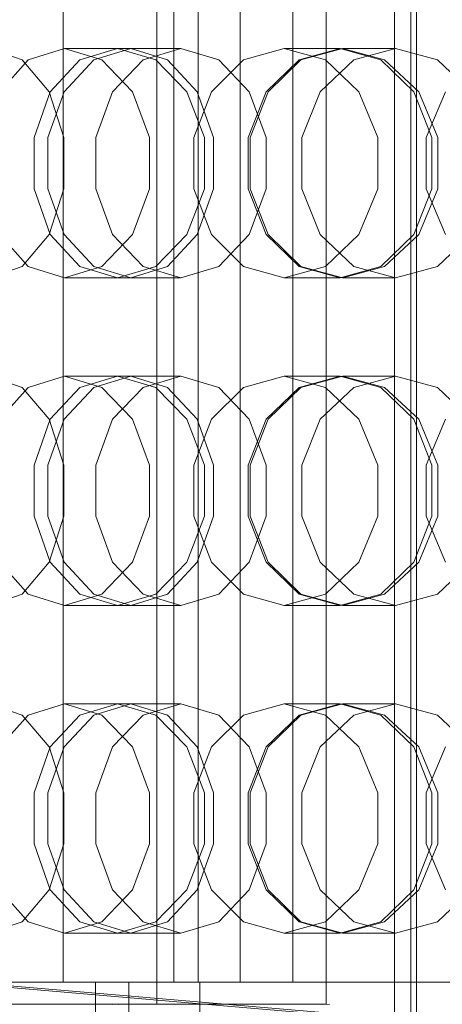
# Model space of a CAD drawing. Header units: millimetres. Extents: x -1970 to 61924, y -58230 to 6847.
# Tile 570 of 656: x 24978 to 25056, y -18164 to -17984. Entities that reach past the tile are written whole.
import ezdxf

# ---------------------------------------------------------------- set-up
doc = ezdxf.new("R2010")
doc.units = ezdxf.units.MM
doc.layers.add('superior_briquetadora', color=7, linetype='Continuous', lineweight=0)

msp = doc.modelspace()

# ---------------------------------------------------------------- linework, layer by layer
at = {"layer": 'superior_briquetadora'}
for p, q in [((25051.067, -18171), (25051.067, -17789)), ((25047.067, -18170), (25047.067, -17790)), ((25050.067, -18170), (25050.067, -17790)), ((25047.067, -18167), (25047.067, -17793)), ((25051.067, -17793), (25051.067, -18167)), ((24986.347, -17800), (24986.347, -18160)), ((25003.55, -17800), (25003.55, -18160)), ((25006.614, -18160), (25006.614, -17800)), ((25011.114, -17800), (25011.114, -18160)), ((25018.774, -18160), (25018.774, -17800)), ((25028.416, -17800), (25028.416, -18160)), ((25034.545, -18160), (25034.545, -17800)), ((25047.062, -18160), (25047.062, -17800)), ((24972.767, -17989), (24978.885, -17991.08)), ((24979.968, -17991.08), (24986.648, -17989)), ((24998.737, -17989), (24986.648, -17989)), ((24986.648, -17989), (24993.471, -17991.08)), ((24996.299, -17989), (24989.419, -17991.08)), ((24998.737, -17989), (24991.985, -17991.08)), ((25007.944, -17989), (24996.299, -17989)), ((25003.316, -17991.08), (24996.299, -17989)), ((25005.488, -17991.08), (24998.737, -17989)), ((25000.996, -17991.08), (25007.944, -17989)), ((25007.944, -17989), (25014.892, -17991.08)), ((25019.405, -17991.08), (25026.838, -17989)), ((25037.082, -17989), (25026.838, -17989)), ((25026.838, -17989), (25034.391, -17991.08)), ((25037.082, -17989), (25029.59, -17991.08)), ((25037.511, -17989), (25029.909, -17991.08)), ((25044.574, -17991.08), (25037.082, -17989)), ((25047.265, -17989), (25037.511, -17989)), ((25045.226, -17991.08), (25037.511, -17989)), ((25039.607, -17991.08), (25047.265, -17989)), ((25047.265, -17989), (25054.922, -17991.08)), ((24974.714, -17996.906), (24979.968, -17991.08)), ((24978.885, -17991.08), (24983.792, -17996.907)), ((24989.419, -17991.08), (24984.002, -17996.906)), ((24991.985, -17991.08), (24986.571, -17996.907)), ((24993.471, -17991.08), (24999.045, -17996.906)), ((24995.425, -17996.907), (25000.996, -17991.08)), ((25009.041, -17996.906), (25003.316, -17991.08)), ((25010.902, -17996.907), (25005.488, -17991.08)), ((25013.533, -17996.906), (25019.405, -17991.08)), ((25014.892, -17991.08), (25020.464, -17996.907)), ((25029.59, -17991.08), (25023.581, -17996.907)), ((25029.909, -17991.08), (25023.898, -17996.906)), ((25033.466, -17996.907), (25039.607, -17991.08)), ((25034.391, -17991.08), (25040.534, -17996.906)), ((25050.582, -17996.907), (25044.574, -17991.08)), ((25051.495, -17996.906), (25045.226, -17991.08)), ((25054.922, -17991.08), (25061.063, -17996.907)), ((24984.002, -17996.906), (24981.033, -18005.326)), ((24986.571, -17996.907), (24983.567, -18005.327)), ((24983.792, -17996.907), (24986.516, -18005.327)), ((24992.333, -18005.327), (24995.425, -17996.907)), ((24999.045, -17996.906), (25002.177, -18005.326)), ((25012.256, -18005.326), (25009.041, -17996.906)), ((25010.308, -18005.326), (25013.533, -17996.906)), ((25013.906, -18005.327), (25010.902, -17996.907)), ((25023.581, -17996.907), (25020.247, -18005.327)), ((25020.464, -17996.907), (25023.556, -18005.327)), ((25023.898, -17996.906), (25020.593, -18005.326)), ((25030.058, -18005.327), (25033.466, -17996.907)), ((25040.534, -17996.906), (25043.977, -18005.326)), ((25053.916, -18005.327), (25050.582, -17996.907)), ((25055.007, -18005.326), (25051.495, -17996.906)), ((25052.88, -18005.326), (25056.4, -17996.906)), ((24981.033, -18005.326), (24981.033, -18014.674)), ((24983.567, -18005.327), (24983.567, -18014.673)), ((24986.516, -18005.327), (24986.516, -18014.673)), ((24992.333, -18014.673), (24992.333, -18005.327)), ((25002.177, -18005.326), (25002.177, -18014.674)), ((25010.308, -18014.674), (25010.308, -18005.326)), ((25012.256, -18014.674), (25012.256, -18005.326)), ((25013.906, -18014.673), (25013.906, -18005.327)), ((25020.247, -18005.327), (25020.247, -18014.673)), ((25020.593, -18005.326), (25020.593, -18014.674)), ((25023.556, -18005.327), (25023.556, -18014.673)), ((25030.058, -18014.673), (25030.058, -18005.327)), ((25043.977, -18005.326), (25043.977, -18014.674)), ((25052.88, -18014.674), (25052.88, -18005.326)), ((25053.916, -18014.673), (25053.916, -18005.327)), ((25055.007, -18014.674), (25055.007, -18005.326)), ((24981.033, -18014.674), (24984.002, -18023.094)), ((24983.567, -18014.673), (24986.571, -18023.093)), ((24986.516, -18014.673), (24983.792, -18023.093)), ((24995.425, -18023.093), (24992.333, -18014.673)), ((25002.177, -18014.674), (24999.045, -18023.094)), ((25009.041, -18023.094), (25012.256, -18014.674)), ((25013.533, -18023.094), (25010.308, -18014.674)), ((25010.902, -18023.093), (25013.906, -18014.673)), ((25020.247, -18014.673), (25023.581, -18023.093)), ((25023.556, -18014.673), (25020.464, -18023.093)), ((25020.593, -18014.674), (25023.898, -18023.094)), ((25033.466, -18023.093), (25030.058, -18014.673)), ((25043.977, -18014.674), (25040.534, -18023.094)), ((25050.582, -18023.093), (25053.916, -18014.673)), ((25051.495, -18023.094), (25055.007, -18014.674)), ((25056.4, -18023.094), (25052.88, -18014.674)), ((24979.968, -18028.92), (24974.714, -18023.094)), ((24983.792, -18023.093), (24978.885, -18028.92)), ((24984.002, -18023.094), (24989.419, -18028.92)), ((24986.571, -18023.093), (24991.985, -18028.92)), ((24999.045, -18023.094), (24993.471, -18028.92)), ((25000.996, -18028.92), (24995.425, -18023.093)), ((25003.316, -18028.92), (25009.041, -18023.094)), ((25005.488, -18028.92), (25010.902, -18023.093)), ((25019.405, -18028.92), (25013.533, -18023.094)), ((25020.464, -18023.093), (25014.892, -18028.92)), ((25023.581, -18023.093), (25029.59, -18028.92)), ((25023.898, -18023.094), (25029.909, -18028.92)), ((25039.607, -18028.92), (25033.466, -18023.093)), ((25040.534, -18023.094), (25034.391, -18028.92)), ((25044.574, -18028.92), (25050.582, -18023.093)), ((25045.226, -18028.92), (25051.495, -18023.094)), ((25061.063, -18023.093), (25054.922, -18028.92)), ((24978.885, -18028.92), (24972.767, -18031)), ((24986.648, -18031), (24979.968, -18028.92)), ((24993.471, -18028.92), (24986.648, -18031)), ((24989.419, -18028.92), (24996.299, -18031)), ((24991.985, -18028.92), (24998.737, -18031)), ((24996.299, -18031), (25003.316, -18028.92)), ((24998.737, -18031), (25005.488, -18028.92)), ((25007.944, -18031), (25000.996, -18028.92)), ((25014.892, -18028.92), (25007.944, -18031)), ((25026.838, -18031), (25019.405, -18028.92)), ((25034.391, -18028.92), (25026.838, -18031)), ((25029.59, -18028.92), (25037.082, -18031)), ((25029.909, -18028.92), (25037.511, -18031)), ((25037.082, -18031), (25044.574, -18028.92)), ((25037.511, -18031), (25045.226, -18028.92)), ((25047.265, -18031), (25039.607, -18028.92)), ((25054.922, -18028.92), (25047.265, -18031)), ((24998.737, -18031), (24986.648, -18031)), ((25007.944, -18031), (24996.299, -18031)), ((25037.082, -18031), (25026.838, -18031)), ((25047.265, -18031), (25037.511, -18031)), ((24972.767, -18049), (24978.885, -18051.08)), ((24979.968, -18051.08), (24986.648, -18049)), ((24998.737, -18049), (24986.648, -18049)), ((24986.648, -18049), (24993.471, -18051.08)), ((24996.299, -18049), (24989.419, -18051.08)), ((24998.737, -18049), (24991.985, -18051.08)), ((25007.944, -18049), (24996.299, -18049)), ((25003.316, -18051.08), (24996.299, -18049)), ((25005.488, -18051.08), (24998.737, -18049)), ((25000.996, -18051.08), (25007.944, -18049)), ((25007.944, -18049), (25014.892, -18051.08)), ((25019.405, -18051.08), (25026.838, -18049)), ((25037.082, -18049), (25026.838, -18049)), ((25026.838, -18049), (25034.391, -18051.08)), ((25037.082, -18049), (25029.59, -18051.08)), ((25037.511, -18049), (25029.909, -18051.08)), ((25044.574, -18051.08), (25037.082, -18049)), ((25047.265, -18049), (25037.511, -18049)), ((25045.226, -18051.08), (25037.511, -18049)), ((25039.607, -18051.08), (25047.265, -18049)), ((25047.265, -18049), (25054.922, -18051.08)), ((24974.714, -18056.906), (24979.968, -18051.08)), ((24978.885, -18051.08), (24983.792, -18056.907)), ((24989.419, -18051.08), (24984.002, -18056.906)), ((24991.985, -18051.08), (24986.571, -18056.907)), ((24993.471, -18051.08), (24999.045, -18056.906)), ((24995.425, -18056.907), (25000.996, -18051.08)), ((25009.041, -18056.906), (25003.316, -18051.08)), ((25010.902, -18056.907), (25005.488, -18051.08)), ((25013.533, -18056.906), (25019.405, -18051.08)), ((25014.892, -18051.08), (25020.464, -18056.907)), ((25029.59, -18051.08), (25023.581, -18056.907)), ((25029.909, -18051.08), (25023.898, -18056.906)), ((25033.466, -18056.907), (25039.607, -18051.08)), ((25034.391, -18051.08), (25040.534, -18056.906)), ((25050.582, -18056.907), (25044.574, -18051.08)), ((25051.495, -18056.906), (25045.226, -18051.08)), ((25054.922, -18051.08), (25061.063, -18056.907)), ((24984.002, -18056.906), (24981.033, -18065.326)), ((24986.571, -18056.907), (24983.567, -18065.327)), ((24983.792, -18056.907), (24986.516, -18065.327)), ((24992.333, -18065.327), (24995.425, -18056.907)), ((24999.045, -18056.906), (25002.177, -18065.326)), ((25012.256, -18065.326), (25009.041, -18056.906)), ((25010.308, -18065.326), (25013.533, -18056.906)), ((25013.906, -18065.327), (25010.902, -18056.907)), ((25023.581, -18056.907), (25020.247, -18065.327)), ((25020.464, -18056.907), (25023.556, -18065.327)), ((25023.898, -18056.906), (25020.593, -18065.326)), ((25030.058, -18065.327), (25033.466, -18056.907)), ((25040.534, -18056.906), (25043.977, -18065.326)), ((25053.916, -18065.327), (25050.582, -18056.907)), ((25055.007, -18065.326), (25051.495, -18056.906)), ((25052.88, -18065.326), (25056.4, -18056.906)), ((24981.033, -18065.326), (24981.033, -18074.674)), ((24983.567, -18065.327), (24983.567, -18074.673)), ((24986.516, -18065.327), (24986.516, -18074.673)), ((24992.333, -18074.673), (24992.333, -18065.327)), ((25002.177, -18065.326), (25002.177, -18074.674)), ((25010.308, -18074.674), (25010.308, -18065.326)), ((25012.256, -18074.674), (25012.256, -18065.326)), ((25013.906, -18074.673), (25013.906, -18065.327)), ((25020.247, -18065.327), (25020.247, -18074.673)), ((25020.593, -18065.326), (25020.593, -18074.674)), ((25023.556, -18065.327), (25023.556, -18074.673)), ((25030.058, -18074.673), (25030.058, -18065.327)), ((25043.977, -18065.326), (25043.977, -18074.674)), ((25052.88, -18074.674), (25052.88, -18065.326)), ((25053.916, -18074.673), (25053.916, -18065.327)), ((25055.007, -18074.674), (25055.007, -18065.326)), ((24981.033, -18074.674), (24984.002, -18083.094)), ((24983.567, -18074.673), (24986.571, -18083.093)), ((24986.516, -18074.673), (24983.792, -18083.093)), ((24995.425, -18083.093), (24992.333, -18074.673)), ((25002.177, -18074.674), (24999.045, -18083.094)), ((25009.041, -18083.094), (25012.256, -18074.674)), ((25013.533, -18083.094), (25010.308, -18074.674)), ((25010.902, -18083.093), (25013.906, -18074.673)), ((25020.247, -18074.673), (25023.581, -18083.093)), ((25023.556, -18074.673), (25020.464, -18083.093)), ((25020.593, -18074.674), (25023.898, -18083.094)), ((25033.466, -18083.093), (25030.058, -18074.673)), ((25043.977, -18074.674), (25040.534, -18083.094)), ((25050.582, -18083.093), (25053.916, -18074.673)), ((25051.495, -18083.094), (25055.007, -18074.674)), ((25056.4, -18083.094), (25052.88, -18074.674)), ((24979.968, -18088.92), (24974.714, -18083.094)), ((24983.792, -18083.093), (24978.885, -18088.92)), ((24984.002, -18083.094), (24989.419, -18088.92)), ((24986.571, -18083.093), (24991.985, -18088.92)), ((24999.045, -18083.094), (24993.471, -18088.92)), ((25000.996, -18088.92), (24995.425, -18083.093)), ((25003.316, -18088.92), (25009.041, -18083.094)), ((25005.488, -18088.92), (25010.902, -18083.093)), ((25019.405, -18088.92), (25013.533, -18083.094)), ((25020.464, -18083.093), (25014.892, -18088.92)), ((25023.581, -18083.093), (25029.59, -18088.92)), ((25023.898, -18083.094), (25029.909, -18088.92)), ((25039.607, -18088.92), (25033.466, -18083.093)), ((25040.534, -18083.094), (25034.391, -18088.92)), ((25044.574, -18088.92), (25050.582, -18083.093)), ((25045.226, -18088.92), (25051.495, -18083.094)), ((25061.063, -18083.093), (25054.922, -18088.92)), ((24978.885, -18088.92), (24972.767, -18091)), ((24986.648, -18091), (24979.968, -18088.92)), ((24993.471, -18088.92), (24986.648, -18091)), ((24989.419, -18088.92), (24996.299, -18091)), ((24991.985, -18088.92), (24998.737, -18091)), ((24996.299, -18091), (25003.316, -18088.92)), ((24998.737, -18091), (25005.488, -18088.92)), ((25007.944, -18091), (25000.996, -18088.92)), ((25014.892, -18088.92), (25007.944, -18091)), ((25026.838, -18091), (25019.405, -18088.92)), ((25034.391, -18088.92), (25026.838, -18091)), ((25029.59, -18088.92), (25037.082, -18091)), ((25029.909, -18088.92), (25037.511, -18091)), ((25037.082, -18091), (25044.574, -18088.92)), ((25037.511, -18091), (25045.226, -18088.92)), ((25047.265, -18091), (25039.607, -18088.92)), ((25054.922, -18088.92), (25047.265, -18091)), ((24998.737, -18091), (24986.648, -18091)), ((25007.944, -18091), (24996.299, -18091)), ((25037.082, -18091), (25026.838, -18091)), ((25047.265, -18091), (25037.511, -18091)), ((24972.767, -18109), (24978.885, -18111.08)), ((24979.968, -18111.08), (24986.648, -18109)), ((24998.737, -18109), (24986.648, -18109)), ((24986.648, -18109), (24993.471, -18111.08)), ((24996.299, -18109), (24989.419, -18111.08)), ((24998.737, -18109), (24991.985, -18111.08)), ((25007.944, -18109), (24996.299, -18109)), ((25003.316, -18111.08), (24996.299, -18109)), ((25005.488, -18111.08), (24998.737, -18109)), ((25000.996, -18111.08), (25007.944, -18109)), ((25007.944, -18109), (25014.892, -18111.08)), ((25019.405, -18111.08), (25026.838, -18109)), ((25037.082, -18109), (25026.838, -18109)), ((25026.838, -18109), (25034.391, -18111.08)), ((25037.082, -18109), (25029.59, -18111.08)), ((25037.511, -18109), (25029.909, -18111.08)), ((25044.574, -18111.08), (25037.082, -18109)), ((25047.265, -18109), (25037.511, -18109)), ((25045.226, -18111.08), (25037.511, -18109)), ((25039.607, -18111.08), (25047.265, -18109)), ((25047.265, -18109), (25054.922, -18111.08)), ((24974.714, -18116.906), (24979.968, -18111.08)), ((24978.885, -18111.08), (24983.792, -18116.907)), ((24989.419, -18111.08), (24984.002, -18116.906)), ((24991.985, -18111.08), (24986.571, -18116.907)), ((24993.471, -18111.08), (24999.045, -18116.906)), ((24995.425, -18116.907), (25000.996, -18111.08)), ((25009.041, -18116.906), (25003.316, -18111.08)), ((25010.902, -18116.907), (25005.488, -18111.08)), ((25013.533, -18116.906), (25019.405, -18111.08)), ((25014.892, -18111.08), (25020.464, -18116.907)), ((25029.59, -18111.08), (25023.581, -18116.907)), ((25029.909, -18111.08), (25023.898, -18116.906)), ((25033.466, -18116.907), (25039.607, -18111.08)), ((25034.391, -18111.08), (25040.534, -18116.906)), ((25050.582, -18116.907), (25044.574, -18111.08)), ((25051.495, -18116.906), (25045.226, -18111.08)), ((25054.922, -18111.08), (25061.063, -18116.907)), ((24984.002, -18116.906), (24981.033, -18125.326)), ((24986.571, -18116.907), (24983.567, -18125.327)), ((24983.792, -18116.907), (24986.516, -18125.327)), ((24992.333, -18125.327), (24995.425, -18116.907)), ((24999.045, -18116.906), (25002.177, -18125.326)), ((25012.256, -18125.326), (25009.041, -18116.906)), ((25010.308, -18125.326), (25013.533, -18116.906)), ((25013.906, -18125.327), (25010.902, -18116.907)), ((25023.581, -18116.907), (25020.247, -18125.327)), ((25020.464, -18116.907), (25023.556, -18125.327)), ((25023.898, -18116.906), (25020.593, -18125.326)), ((25030.058, -18125.327), (25033.466, -18116.907)), ((25040.534, -18116.906), (25043.977, -18125.326)), ((25053.916, -18125.327), (25050.582, -18116.907)), ((25055.007, -18125.326), (25051.495, -18116.906)), ((25052.88, -18125.326), (25056.4, -18116.906)), ((24981.033, -18125.326), (24981.033, -18134.674)), ((24983.567, -18125.327), (24983.567, -18134.673)), ((24986.516, -18125.327), (24986.516, -18134.673)), ((24992.333, -18134.673), (24992.333, -18125.327)), ((25002.177, -18125.326), (25002.177, -18134.674)), ((25010.308, -18134.674), (25010.308, -18125.326)), ((25012.256, -18134.674), (25012.256, -18125.326)), ((25013.906, -18134.673), (25013.906, -18125.327)), ((25020.247, -18125.327), (25020.247, -18134.673)), ((25020.593, -18125.326), (25020.593, -18134.674)), ((25023.556, -18125.327), (25023.556, -18134.673)), ((25030.058, -18134.673), (25030.058, -18125.327)), ((25043.977, -18125.326), (25043.977, -18134.674)), ((25052.88, -18134.674), (25052.88, -18125.326)), ((25053.916, -18134.673), (25053.916, -18125.327)), ((25055.007, -18134.674), (25055.007, -18125.326)), ((24981.033, -18134.674), (24984.002, -18143.094)), ((24983.567, -18134.673), (24986.571, -18143.093)), ((24986.516, -18134.673), (24983.792, -18143.093)), ((24995.425, -18143.093), (24992.333, -18134.673)), ((25002.177, -18134.674), (24999.045, -18143.094)), ((25009.041, -18143.094), (25012.256, -18134.674)), ((25013.533, -18143.094), (25010.308, -18134.674)), ((25010.902, -18143.093), (25013.906, -18134.673)), ((25020.247, -18134.673), (25023.581, -18143.093)), ((25023.556, -18134.673), (25020.464, -18143.093)), ((25020.593, -18134.674), (25023.898, -18143.094)), ((25033.466, -18143.093), (25030.058, -18134.673)), ((25043.977, -18134.674), (25040.534, -18143.094)), ((25050.582, -18143.093), (25053.916, -18134.673)), ((25051.495, -18143.094), (25055.007, -18134.674)), ((25056.4, -18143.094), (25052.88, -18134.674)), ((24979.968, -18148.92), (24974.714, -18143.094)), ((24983.792, -18143.093), (24978.885, -18148.92)), ((24984.002, -18143.094), (24989.419, -18148.92)), ((24986.571, -18143.093), (24991.985, -18148.92)), ((24999.045, -18143.094), (24993.471, -18148.92)), ((25000.996, -18148.92), (24995.425, -18143.093)), ((25003.316, -18148.92), (25009.041, -18143.094)), ((25005.488, -18148.92), (25010.902, -18143.093)), ((25019.405, -18148.92), (25013.533, -18143.094)), ((25020.464, -18143.093), (25014.892, -18148.92)), ((25023.581, -18143.093), (25029.59, -18148.92)), ((25023.898, -18143.094), (25029.909, -18148.92)), ((25039.607, -18148.92), (25033.466, -18143.093)), ((25040.534, -18143.094), (25034.391, -18148.92)), ((25044.574, -18148.92), (25050.582, -18143.093)), ((25045.226, -18148.92), (25051.495, -18143.094)), ((25061.063, -18143.093), (25054.922, -18148.92)), ((24978.885, -18148.92), (24972.767, -18151)), ((24986.648, -18151), (24979.968, -18148.92)), ((24993.471, -18148.92), (24986.648, -18151)), ((24989.419, -18148.92), (24996.299, -18151)), ((24991.985, -18148.92), (24998.737, -18151)), ((24996.299, -18151), (25003.316, -18148.92)), ((24998.737, -18151), (25005.488, -18148.92)), ((25007.944, -18151), (25000.996, -18148.92)), ((25014.892, -18148.92), (25007.944, -18151)), ((25026.838, -18151), (25019.405, -18148.92)), ((25034.391, -18148.92), (25026.838, -18151)), ((25029.59, -18148.92), (25037.082, -18151)), ((25029.909, -18148.92), (25037.511, -18151)), ((25037.082, -18151), (25044.574, -18148.92)), ((25037.511, -18151), (25045.226, -18148.92)), ((25047.265, -18151), (25039.607, -18148.92)), ((25054.922, -18148.92), (25047.265, -18151)), ((24998.737, -18151), (24986.648, -18151)), ((25007.944, -18151), (24996.299, -18151)), ((25037.082, -18151), (25026.838, -18151)), ((25047.265, -18151), (25037.511, -18151)), ((24992.28, -18160), (24827.086, -18160)), ((25003.55, -18160), (24833.215, -18160)), ((24833.215, -18160), (24998.408, -18160)), ((25011.114, -18160), (24836.279, -18160)), ((24836.279, -18160), (25006.614, -18160)), ((25028.416, -18160), (24843.939, -18160)), ((24843.939, -18160), (25018.774, -18160)), ((24850.067, -18160), (25034.545, -18160)), ((25047.067, -18167), (24965.067, -18160)), ((24965.34, -18160), (24979.37, -18160)), ((24980.271, -18160), (24966.196, -18160)), ((24982.877, -18160), (24968.774, -18160)), ((25051.067, -18167), (24969.067, -18160)), ((24971.896, -18160), (24986.956, -18160)), ((24979.37, -18160), (24994.096, -18160)), ((24995.038, -18160), (24980.271, -18160)), ((24986.347, -18160), (24980.719, -18160)), ((24980.719, -18160), (24980.899, -18160)), ((24980.899, -18160), (24986.872, -18160)), ((24999.908, -18160), (24982.877, -18160)), ((24997.235, -18160), (24986.347, -18160)), ((24986.872, -18160), (24998.051, -18160)), ((24986.956, -18160), (25004.325, -18160)), ((24998.408, -18160), (24992.28, -18160)), ((24992.28, -18168), (24992.28, -18160)), ((24994.096, -18160), (25009.478, -18160)), ((25010.46, -18160), (24995.038, -18160)), ((25012.315, -18160), (24997.235, -18160)), ((24998.051, -18160), (25013.344, -18160)), ((24998.408, -18168), (24998.408, -18160)), ((25017.277, -18160), (24999.908, -18160)), ((25003.55, -18160), (25006.614, -18160)), ((25003.55, -18160), (25034.545, -18160)), ((25003.55, -18164), (25003.55, -18160)), ((25004.325, -18160), (25021.356, -18160)), ((25011.417, -18160), (25008.07, -18160)), ((25008.07, -18160), (25011.061, -18160)), ((25009.478, -18160), (25025.478, -18160)), ((25026.498, -18160), (25010.46, -18160)), ((25011.061, -18160), (25019.797, -18160)), ((25011.114, -18160), (25018.774, -18160)), ((25020.438, -18160), (25011.417, -18160)), ((25011.417, -18160), (25011.417, -18210)), ((25030.111, -18160), (25012.315, -18160)), ((25013.344, -18160), (25031.252, -18160)), ((25032.337, -18160), (25017.277, -18160)), ((25019.797, -18160), (25032.548, -18160)), ((25033.347, -18160), (25020.438, -18160)), ((25021.356, -18160), (25035.459, -18160)), ((25025.478, -18160), (25042.055, -18160)), ((25043.109, -18160), (25026.498, -18160)), ((25028.416, -18160), (25034.545, -18160)), ((25048.883, -18160), (25030.111, -18160)), ((25031.252, -18160), (25050.024, -18160)), ((25042.796, -18160), (25032.337, -18160)), ((25032.548, -18160), (25046.788, -18160)), ((25047.587, -18160), (25033.347, -18160)), ((25034.545, -18164), (25034.545, -18160)), ((25035.459, -18160), (25044.486, -18160)), ((25042.055, -18160), (25059.165, -18160)), ((25047.062, -18160), (25042.796, -18160)), ((25060.251, -18160), (25043.109, -18160)), ((25044.486, -18160), (25047.062, -18160)), ((25046.788, -18160), (25059.697, -18160)), ((25060.338, -18160), (25047.587, -18160)), ((25066.791, -18160), (25048.883, -18160)), ((25050.024, -18160), (25067.82, -18160)), ((25003.55, -18164), (24833.215, -18164)), ((24850.067, -18164), (25034.545, -18164)), ((24995.977, -18164), (24995.382, -18164.102)), ((24996.572, -18164.102), (24995.977, -18164)), ((24995.977, -18164), (25034.545, -18164)), ((25034.545, -18164), (25003.55, -18164)), ((25033.95, -18164.102), (25034.545, -18164)), ((25034.545, -18164), (25035.139, -18164.102))]:
    msp.add_line(p, q, dxfattribs=at)

doc.saveas('drawing.dxf')
